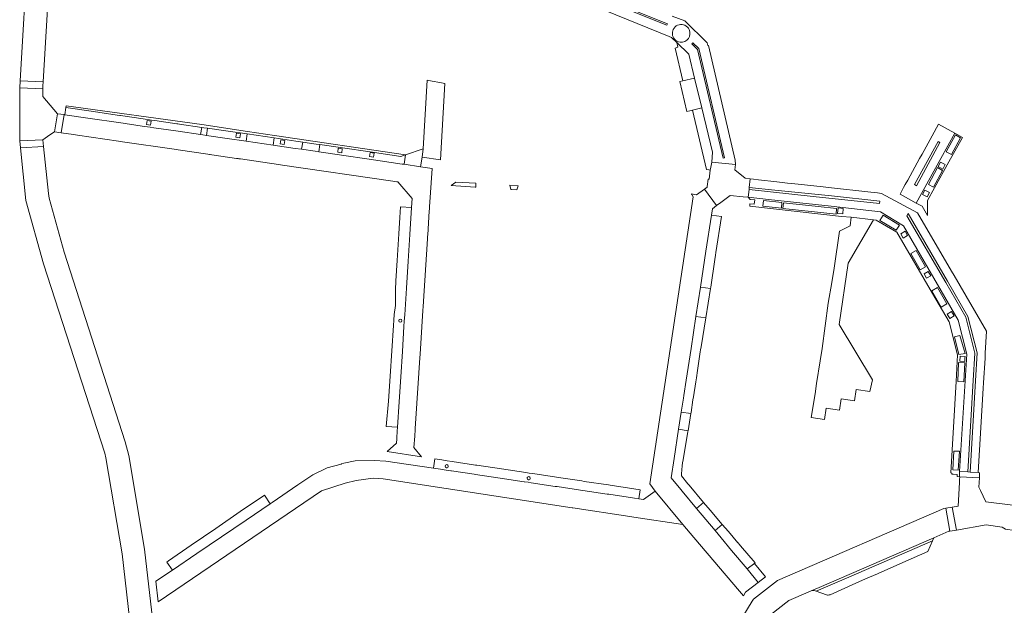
# Model space of a CAD drawing. Header units: metres. Extents: x 166325 to 190320, y 381923 to 404576.
# Tile 648 of 656: x 169764 to 169983, y 401275 to 401405. Entities that reach past the tile are written whole.
import ezdxf

# ---------------------------------------------------------------- set-up
doc = ezdxf.new("R2010")
doc.units = ezdxf.units.M
doc.layers.add('B-WE-VH-VERHARDING_BETONSTRAATSTEEN-GV', color=8, linetype='Continuous', lineweight=18)
doc.layers.add('B-WE-VH-VERHARDING_STRAATBAKSTEEN-GV', color=8, linetype='Continuous', lineweight=18)

msp = doc.modelspace()

# ---------------------------------------------------------------- linework, layer by layer
at = {"layer": 'B-WE-VH-VERHARDING_BETONSTRAATSTEEN-GV', "flags": 128}
for points in [[(169890.627, 401410.402), (169860.491, 401422.672), (169854.573, 401425.093), (169854.684, 401425.361), (169860.589, 401422.957), (169890.748, 401410.691), (169907.995, 401403.683), (169907.886, 401403.395)], [(169912.787, 401396.965), (169910.056, 401399.544), (169910.294, 401398.504), (169909.707, 401398.336), (169911.408, 401391.066), (169914.042, 401391.691)], [(169914.708, 401398.038), (169913.413, 401399.289), (169913.613, 401399.507), (169914.98, 401398.213), (169920.696, 401373.95), (169920.403, 401373.889)], [(169914.042, 401391.691), (169911.408, 401391.066), (169910.73, 401390.886), (169912.295, 401384.265), (169912.971, 401384.405), (169913.563, 401384.552), (169915.62, 401385.063)], [(169769.444, 401390.848), (169764.336, 401391.052), (169764.244, 401389.504), (169769.386, 401389.313), (169769.389, 401389.921)], [(169858.58, 401390.45), (169857.471, 401390.667), (169855.795, 401390.994), (169854.64, 401391.22), (169853.81, 401375.97), (169853.541, 401374.123), (169857.651, 401373.528)], [(169780.632, 401384.248), (169780.103, 401384.325), (169774.463, 401385.148), (169774.228, 401383.545), (169779.87, 401382.722), (169780.398, 401382.645), (169785.636, 401381.88), (169786.206, 401381.797), (169791.426, 401381.036), (169793.228, 401380.772), (169794.038, 401380.654), (169798.858, 401379.951), (169799.443, 401379.866), (169804.396, 401379.144), (169804.63, 401380.745), (169799.677, 401381.468), (169799.301, 401381.523), (169799.092, 401381.554), (169794.235, 401382.262), (169793.462, 401382.375), (169791.624, 401382.644), (169786.584, 401383.379), (169786.44, 401383.4), (169785.87, 401383.483)], [(169814.798, 401379.85), (169804.632, 401381.356), (169774.553, 401385.547), (169774.463, 401385.148), (169780.103, 401384.325), (169780.632, 401384.248), (169785.87, 401383.483), (169786.44, 401383.4), (169786.584, 401383.379), (169791.624, 401382.644), (169793.462, 401382.375), (169794.235, 401382.262), (169799.092, 401381.554), (169799.301, 401381.523), (169799.677, 401381.468), (169804.63, 401380.745), (169805.106, 401380.676), (169805.935, 401380.555), (169810.537, 401379.883), (169814.714, 401379.274), (169820.738, 401378.394), (169825.554, 401377.692), (169827.049, 401377.474), (169830.042, 401377.037), (169830.875, 401376.915), (169835.431, 401376.25), (169835.863, 401376.187), (169842.061, 401375.283), (169848.842, 401374.293), (169849.424, 401374.489), (169849.9, 401374.65), (169820.821, 401378.958)], [(169915.62, 401385.063), (169913.563, 401384.552), (169916.695, 401371.4), (169917.225, 401371.304), (169917.519, 401371.241), (169917.604, 401371.925), (169917.852, 401373.057), (169918.04, 401375.22)], [(169805.702, 401378.953), (169804.873, 401379.074), (169804.396, 401379.144), (169799.443, 401379.866), (169798.858, 401379.951), (169794.038, 401380.654), (169793.228, 401380.772), (169791.426, 401381.036), (169786.206, 401381.797), (169785.636, 401381.88), (169780.398, 401382.645), (169779.87, 401382.722), (169774.228, 401383.545), (169774.118, 401383.561), (169773.473, 401379.533), (169776.2, 401379.135), (169777.09, 401379.006), (169786.174, 401377.681), (169787.065, 401377.551), (169798.493, 401375.885), (169799.384, 401375.755), (169805.974, 401374.795), (169806.37, 401374.737), (169806.485, 401374.72), (169806.864, 401374.665), (169812.351, 401373.865), (169812.749, 401373.807), (169812.9, 401373.785), (169813.242, 401373.735), (169821.676, 401372.505), (169822.567, 401372.376), (169847.047, 401368.807), (169847.937, 401368.677), (169848.19, 401368.64), (169851.36, 401364.96), (169851.229, 401362.931), (169850.844, 401356.974), (169850.459, 401351.021), (169850.074, 401345.067), (169849.69, 401339.128), (169849.602, 401337.772), (169849.525, 401336.579), (169849.165, 401331), (169848.803, 401325.407), (169848.442, 401319.814), (169848.082, 401314.255), (169848.025, 401313.368), (169847.928, 401311.871), (169847.915, 401311.668), (169847.914, 401311.651), (169847.85, 401310.67), (169845.79, 401308.8), (169853.42, 401307.64), (169851.75, 401309.7), (169851.914, 401312.245), (169852.011, 401313.742), (169852.021, 401313.898), (169852.167, 401316.156), (169853.036, 401329.617), (169853.089, 401330.437), (169853.716, 401340.143), (169853.769, 401340.963), (169854.738, 401355.978), (169854.752, 401356.198), (169854.779, 401356.612), (169854.791, 401356.798), (169855.144, 401362.261), (169855.163, 401362.563), (169855.174, 401362.728), (169855.197, 401363.081), (169855.75, 401371.65), (169853.233, 401372.017), (169849.593, 401372.548), (169849.15, 401372.613), (169841.827, 401373.682), (169835.638, 401374.585), (169835.197, 401374.649), (169830.641, 401375.314), (169829.819, 401375.434), (169826.815, 401375.872), (169825.361, 401376.084), (169820.505, 401376.793), (169814.48, 401377.672), (169810.302, 401378.282)], [(169792.537, 401382.267), (169793.427, 401382.137), (169793.297, 401381.247), (169792.407, 401381.377)], [(169805.935, 401380.555), (169805.106, 401380.676), (169804.63, 401380.745), (169804.396, 401379.144), (169804.873, 401379.074), (169805.702, 401378.953)], [(169971.793, 401379.445), (169968.161, 401381.425), (169967.731, 401380.626), (169967.205, 401379.675), (169964.531, 401374.795), (169963.959, 401373.814), (169961.327, 401369.051), (169960.776, 401368.039), (169960.432, 401367.41), (169959.633, 401365.949), (169963.219, 401363.958), (169968.677, 401373.851)], [(169810.537, 401379.883), (169805.935, 401380.555), (169805.702, 401378.953), (169810.302, 401378.282), (169814.48, 401377.672), (169814.714, 401379.274)], [(169812.361, 401379.45), (169813.252, 401379.32), (169813.122, 401378.429), (169812.231, 401378.559)], [(169820.738, 401378.394), (169814.714, 401379.274), (169814.48, 401377.672), (169820.505, 401376.793)], [(169973.471, 401378.53), (169971.793, 401379.445), (169968.677, 401373.851), (169963.219, 401363.958), (169964.526, 401363.263), (169965.72, 401361.221), (169965.745, 401364.523), (169967.29, 401367.324), (169970.48, 401373.107)], [(169969.85, 401375.341), (169971.917, 401379.052), (169973.062, 401378.414), (169971.012, 401374.694)], [(169971.917, 401379.052), (169969.85, 401375.341), (169971.012, 401374.694), (169973.062, 401378.414)], [(169769.386, 401377.964), (169764.265, 401377.762), (169764.265, 401377.726), (169764.422, 401376.215), (169769.537, 401376.492)], [(169827.049, 401377.474), (169825.554, 401377.692), (169820.738, 401378.394), (169820.505, 401376.793), (169825.361, 401376.084), (169826.815, 401375.872)], [(169822.186, 401377.995), (169823.076, 401377.865), (169822.946, 401376.974), (169822.056, 401377.104)], [(169830.875, 401376.915), (169830.042, 401377.037), (169827.049, 401377.474), (169826.815, 401375.872), (169829.819, 401375.434), (169830.641, 401375.314)], [(169835.863, 401376.187), (169835.431, 401376.25), (169830.875, 401376.915), (169830.641, 401375.314), (169835.197, 401374.649), (169835.638, 401374.585), (169841.827, 401373.682), (169849.15, 401372.613), (169849.593, 401372.548), (169849.9, 401374.65), (169849.424, 401374.489), (169848.842, 401374.293), (169842.061, 401375.283)], [(169968.115, 401377.588), (169962.843, 401368.062), (169963.295, 401367.79), (169968.46, 401377.391)], [(169968.115, 401377.588), (169968.46, 401377.391), (169963.295, 401367.79), (169962.843, 401368.062)], [(169834.953, 401376.122), (169835.402, 401376.056), (169835.844, 401375.992), (169835.714, 401375.101), (169835.273, 401375.166), (169834.823, 401375.231)], [(169842.039, 401375.135), (169842.93, 401375.005), (169842.8, 401374.115), (169841.909, 401374.245)], [(169853.541, 401374.123), (169853.81, 401375.97), (169849.9, 401374.65), (169849.593, 401372.548), (169853.233, 401372.017)], [(169926.384, 401369.29), (169925.241, 401369.459), (169922.943, 401371.349), (169923.077, 401372.527), (169917.852, 401373.057), (169917.604, 401371.925), (169917.519, 401371.241), (169917.269, 401369.254), (169917.043, 401369.273), (169916.849, 401367.656), (169916.83, 401367.51), (169916.23, 401367.067), (169918.908, 401363.395), (169919.839, 401364.075), (169921.932, 401365.601), (169924.789, 401365.335), (169925.916, 401365.23), (169926.108, 401366.96), (169926.152, 401367.393)], [(169969.672, 401372.477), (169969.133, 401371.478), (169968.068, 401372.087), (169968.617, 401373.052)], [(169969.069, 401371.169), (169967.027, 401367.469), (169965.92, 401368.08), (169967.926, 401371.823)], [(169967.926, 401371.823), (169965.92, 401368.08), (169967.027, 401367.469), (169969.069, 401371.169)], [(169865.487, 401368.355), (169861.036, 401368.572), (169859.99, 401367.83), (169865.34, 401367.48), (169865.464, 401367.473)], [(169874.907, 401367.798), (169873.034, 401367.912), (169873.244, 401366.974), (169873.368, 401366.965), (169874.59, 401366.906)], [(169971.616, 401347.858), (169971.048, 401348.819), (169963.473, 401361.756), (169955.537, 401366.102), (169954.605, 401366.237), (169953.163, 401366.392), (169943.749, 401367.418), (169942.589, 401367.543), (169935.576, 401368.293), (169934.681, 401368.388), (169932.252, 401368.648), (169928.236, 401369.083), (169927.092, 401369.217), (169926.384, 401369.29), (169926.152, 401367.393), (169931.812, 401366.806), (169944.395, 401365.541), (169955.149, 401364.36), (169955.087, 401363.854), (169940.361, 401365.433), (169926.108, 401366.96), (169925.916, 401365.23), (169930.425, 401364.733), (169944.378, 401363.23), (169955.314, 401362.01), (169960.4, 401358.921), (169972.537, 401337.959), (169974.451, 401330.43), (169974.08, 401324.534), (169972.826, 401304.374), (169972.854, 401304.373), (169974.652, 401304.29), (169975.871, 401324.558), (169976.219, 401330.642), (169974.199, 401338.651), (169969.794, 401346.319), (169961.145, 401361.146), (169961.46, 401361.654), (169970.192, 401346.656), (169974.693, 401338.801), (169976.755, 401330.737), (169976.393, 401324.524), (169975.156, 401304.257), (169976.947, 401304.155), (169978.075, 401322.843), (169978.16, 401324.07), (169978.491, 401329.56), (169978.551, 401330.678), (169978.85, 401335.528)], [(169915.314, 401345.307), (169916.536, 401353.293), (169917.757, 401361.28), (169917.97, 401362.67), (169918.908, 401363.395), (169916.23, 401367.067), (169914.428, 401365.794), (169913.307, 401365.973), (169913.361, 401365.891), (169913.389, 401365.849), (169913.74, 401365.32), (169904.07, 401301.69), (169905.25, 401300.02), (169911.45, 401292.65), (169913.88, 401289.73), (169924, 401277.81), (169924.85, 401276.79), (169925.35, 401277.59), (169928.17, 401279.793), (169925.678, 401282.781), (169922.254, 401286.886), (169919.904, 401289.704), (169918.582, 401291.29), (169914.474, 401296.215), (169911.294, 401300.028), (169910.997, 401300.384), (169908.84, 401302.97), (169909.496, 401307.257), (169910.491, 401313.767), (169911.071, 401317.56), (169911.542, 401320.636), (169911.638, 401321.267), (169912.154, 401324.638), (169912.369, 401326.045), (169913.236, 401331.716), (169914.32, 401338.802)], [(169931.812, 401366.806), (169926.152, 401367.393), (169926.108, 401366.96), (169940.361, 401365.433), (169955.087, 401363.854), (169955.149, 401364.36), (169944.395, 401365.541)], [(169966.171, 401366.298), (169965.614, 401365.325), (169964.619, 401365.818), (169965.152, 401366.817)], [(169974.08, 401324.534), (169974.451, 401330.43), (169972.537, 401337.959), (169960.4, 401358.921), (169955.314, 401362.01), (169944.378, 401363.23), (169930.425, 401364.733), (169925.916, 401365.23), (169926.367, 401364.741), (169927.38, 401364.654), (169927.288, 401363.681), (169926.288, 401363.793), (169926.267, 401363.287), (169946.605, 401360.939), (169948.765, 401360.819), (169953.728, 401360.232), (169954.299, 401360.164), (169958.883, 401357.467), (169966.823, 401343.883), (169970.494, 401337.565), (169972.385, 401330.264), (169972.058, 401324.395), (169970.887, 401304.06), (169971.133, 401304.039), (169971.125, 401303.806), (169971.423, 401303.795), (169972.343, 401303.761), (169972.315, 401303.262), (169972.83, 401303.229), (169972.854, 401304.373), (169972.826, 401304.374)], [(169933.427, 401364.048), (169929.335, 401364.489), (169929.203, 401363.262), (169933.291, 401362.812)], [(169929.203, 401363.262), (169929.335, 401364.489), (169933.427, 401364.048), (169933.291, 401362.812)], [(169941.43, 401363.188), (169933.758, 401364.013), (169933.622, 401362.776), (169941.292, 401361.932), (169945.423, 401361.478), (169945.559, 401362.743)], [(169933.622, 401362.776), (169933.758, 401364.013), (169941.43, 401363.188), (169945.559, 401362.743), (169945.423, 401361.478), (169941.292, 401361.932)], [(169849.69, 401339.128), (169850.074, 401345.067), (169850.459, 401351.021), (169850.844, 401356.974), (169851.229, 401362.931), (169848.777, 401363.083), (169848.626, 401360.743), (169848.393, 401357.132), (169848.008, 401351.179), (169847.718, 401346.699), (169847.711, 401346.486), (169847.662, 401344.945), (169847.626, 401341.217), (169847.37, 401339.247), (169847.285, 401337.93), (169847.21, 401336.757), (169846.848, 401331.149), (169846.488, 401325.557), (169846.273, 401322.223), (169846.082, 401319.967), (169845.605, 401314.342), (169848.082, 401314.255), (169848.442, 401319.814), (169848.803, 401325.407), (169849.165, 401331), (169849.525, 401336.579), (169849.602, 401337.772)], [(169918.551, 401351.45), (169918.698, 401352.417), (169918.779, 401352.953), (169919.991, 401360.955), (169917.757, 401361.28), (169916.536, 401353.293), (169915.314, 401345.307), (169917.564, 401344.963), (169917.621, 401345.31)], [(169946.895, 401361.56), (169945.722, 401361.652), (169945.88, 401362.853), (169946.974, 401362.734)], [(169958.743, 401357.906), (169959.477, 401359.075), (169955.875, 401361.273), (169955.153, 401360.091)], [(169958.743, 401357.906), (169955.153, 401360.091), (169955.875, 401361.273), (169959.477, 401359.075)], [(169961.46, 401361.654), (169961.145, 401361.146), (169969.794, 401346.319), (169974.199, 401338.651), (169976.219, 401330.642), (169975.871, 401324.558), (169974.652, 401304.29), (169975.156, 401304.257), (169976.393, 401324.524), (169976.755, 401330.737), (169974.693, 401338.801), (169970.192, 401346.656)], [(169948.139, 401350.619), (169953.728, 401360.232), (169948.765, 401360.819), (169948.554, 401358.93), (169946.2, 401357.699), (169945.019, 401349.532), (169944.482, 401346.337), (169943.712, 401341.75), (169942.337, 401331.656), (169941.894, 401328.91), (169941.119, 401323.919), (169940.794, 401321.597), (169939.91, 401316.38), (169942.86, 401315.92), (169943.26, 401318.45), (169946.18, 401318), (169946.57, 401320.53), (169949.5, 401320.07), (169949.89, 401322.59), (169952.92, 401322.12), (169953.509, 401324.737), (169946.107, 401337.026)], [(169960.325, 401356.181), (169959.785, 401357.141), (169960.758, 401357.686), (169961.273, 401356.735)], [(169963.176, 401353.406), (169961.998, 401352.741), (169964.131, 401349.103), (169965.309, 401349.769)], [(169964.131, 401349.103), (169961.998, 401352.741), (169963.176, 401353.406), (169965.309, 401349.769)], [(169964.961, 401348.232), (169965.9, 401348.781), (169966.455, 401347.811), (169965.513, 401347.29)], [(169917.564, 401344.963), (169915.314, 401345.307), (169914.32, 401338.802), (169916.503, 401338.468)], [(169966.69, 401344.48), (169967.958, 401345.231), (169970.043, 401341.571), (169968.774, 401340.82)], [(169967.958, 401345.231), (169966.69, 401344.48), (169968.774, 401340.82), (169970.043, 401341.571)], [(169970.666, 401338.35), (169970.1, 401339.302), (169971.065, 401339.87), (169971.627, 401338.893)], [(169915.289, 401330.952), (169915.356, 401331.395), (169915.453, 401332.038), (169916.503, 401338.468), (169914.32, 401338.802), (169913.236, 401331.716), (169912.369, 401326.045), (169912.154, 401324.638), (169911.638, 401321.267), (169911.542, 401320.636), (169911.071, 401317.56), (169913.205, 401317.234), (169913.241, 401317.447), (169913.675, 401320.312), (169913.771, 401320.944), (169914.282, 401324.315), (169914.416, 401325.196), (169914.495, 401325.72), (169914.575, 401326.246)], [(169972.659, 401330.338), (169971.7, 401334.29), (169972.894, 401334.601), (169974.068, 401330.601)], [(169972.659, 401330.338), (169974.068, 401330.601), (169972.894, 401334.601), (169971.7, 401334.29)], [(169972.453, 401324.351), (169972.599, 401328.586), (169973.99, 401328.472), (169973.776, 401324.273)], [(169973.99, 401328.472), (169972.599, 401328.586), (169972.453, 401324.351), (169973.776, 401324.273)], [(169972.88, 401328.843), (169972.948, 401329.97), (169974.058, 401329.929), (169974.043, 401329.518), (169974.017, 401328.793)], [(169913.205, 401317.234), (169911.071, 401317.56), (169910.491, 401313.767), (169912.572, 401313.449)], [(169912.845, 401301.34), (169912.557, 401301.684), (169911.106, 401303.42), (169911.107, 401303.898), (169911.265, 401305.641), (169911.375, 401306.3), (169911.485, 401306.953), (169912.535, 401313.23), (169912.572, 401313.449), (169910.491, 401313.767), (169909.496, 401307.257), (169908.84, 401302.97), (169910.997, 401300.384), (169911.294, 401300.028), (169914.474, 401296.215), (169916.038, 401297.52)], [(169972.816, 401308.884), (169972.557, 401304.706), (169971.337, 401304.758), (169971.57, 401308.884)], [(169971.337, 401304.758), (169972.557, 401304.706), (169972.816, 401308.884), (169971.57, 401308.884)], [(169831.19, 401300.11), (169836.48, 401301.82), (169838.94, 401302.37), (169842.694, 401302.934), (169844.944, 401302.788), (169886.894, 401296.35), (169886.989, 401296.336), (169899.679, 401294.424), (169900.569, 401294.289), (169911.45, 401292.65), (169905.25, 401300.02), (169902.66, 401298.18), (169901.671, 401298.327), (169900.682, 401298.474), (169900.28, 401298.534), (169894.961, 401299.325), (169894.595, 401299.379), (169889.241, 401300.176), (169888.703, 401300.256), (169883.52, 401301.026), (169883.057, 401301.095), (169877.793, 401301.878), (169877.057, 401301.987), (169876.297, 401302.1), (169876.24, 401302.109), (169870.842, 401302.911), (169865.416, 401303.718), (169865.077, 401303.768), (169860.055, 401304.516), (169859.925, 401304.535), (169858.874, 401304.691), (169857.659, 401304.872), (169856.084, 401305.106), (169845.5, 401306.68), (169842.93, 401306.86), (169838.73, 401306.76), (169836.18, 401306.22), (169835.646, 401306.075), (169835.561, 401306.051), (169832.47, 401305.21), (169829.3, 401303.67), (169825.954, 401301.4), (169820.267, 401297.544), (169819.798, 401297.226), (169814.473, 401293.615), (169809.019, 401289.916), (169803.565, 401286.217), (169798.126, 401282.529), (169794.479, 401280.056), (169795.009, 401275.457)], [(169883.823, 401303.065), (169883.363, 401303.134), (169878.104, 401303.923), (169877.351, 401304.035), (169876.544, 401304.157), (169871.147, 401304.966), (169865.722, 401305.779), (169865.386, 401305.83), (169860.232, 401306.602), (169859.137, 401306.767), (169857.967, 401306.942), (169856.38, 401307.18), (169856.084, 401305.106), (169857.659, 401304.872), (169858.874, 401304.691), (169859.925, 401304.535), (169860.055, 401304.516), (169865.077, 401303.768), (169865.416, 401303.718), (169870.842, 401302.911), (169876.24, 401302.109), (169876.297, 401302.1), (169877.057, 401301.987), (169877.793, 401301.878), (169883.057, 401301.095), (169883.52, 401301.026), (169888.703, 401300.256), (169889.241, 401300.176), (169894.595, 401299.379), (169894.961, 401299.325), (169900.28, 401298.534), (169900.682, 401298.474), (169901.671, 401298.327), (169901.971, 401300.344), (169900.58, 401300.553), (169895.262, 401301.35), (169894.899, 401301.404), (169889.543, 401302.208), (169889.008, 401302.288)], [(169977.296, 401304.127), (169976.947, 401304.155), (169975.156, 401304.257), (169974.652, 401304.29), (169972.854, 401304.373), (169972.83, 401303.229), (169972.891, 401303.225), (169977.243, 401302.948)], [(169809.019, 401289.916), (169814.473, 401293.615), (169819.798, 401297.226), (169818.556, 401299.13), (169813.209, 401295.479), (169807.767, 401291.762), (169802.324, 401288.046), (169797.233, 401284.569), (169796.927, 401284.251), (169798.126, 401282.529), (169803.565, 401286.217)], [(169917.481, 401295.795), (169916.038, 401297.52), (169914.474, 401296.215), (169918.582, 401291.29), (169920.184, 401292.626)], [(169971.209, 401296.462), (169969.809, 401296.231), (169970.648, 401291.152), (169972.125, 401291.403)], [(169921.525, 401291.056), (169920.184, 401292.626), (169918.582, 401291.29), (169919.904, 401289.704), (169922.254, 401286.886), (169925.678, 401282.781), (169927.424, 401284.082), (169927.458, 401284.111), (169924.237, 401287.881), (169923.909, 401288.266), (169923.676, 401288.539), (169923.65, 401288.57)], [(169927.3, 401283.98), (169927.424, 401284.082), (169925.678, 401282.781), (169928.17, 401279.793), (169929.78, 401281.05)]]:
    msp.add_lwpolyline(points, close=True, dxfattribs=at)
for points in [[(169889.415, 401408.629), (169908.367, 401400.881), (169908.918, 401400.656), (169910.056, 401399.544), (169912.787, 401396.965), (169914.042, 401391.691), (169915.62, 401385.063), (169918.04, 401375.22), (169917.852, 401373.057), (169923.077, 401372.527), (169923.004, 401373.446), (169917.093, 401398.939), (169916.979, 401398.906), (169916.817, 401399.513), (169911.832, 401404.343), (169909.042, 401405.406)], [(169848.363, 401337.839), (169848.363, 401337.85), (169848.364, 401337.86)], [(169849.063, 401337.839), (169849.063, 401337.823), (169849.061, 401337.807)], [(169959.512, 401285.835), (169966.795, 401288.988), (169967.091, 401289.661), (169941.702, 401278.669), (169939.899, 401277.888)], [(169960.22, 401284.2), (169965.77, 401286.66), (169966.795, 401288.988), (169959.512, 401285.835), (169953.886, 401283.399), (169948.26, 401280.964), (169940.979, 401277.811), (169943.3, 401276.99)], [(169940.566, 401277.957), (169940.979, 401277.811), (169948.26, 401280.964), (169953.886, 401283.399), (169959.512, 401285.835)], [(169944.085, 401277.05), (169949.01, 401279.232), (169951.979, 401280.548), (169954.615, 401281.716), (169954.739, 401281.771), (169960.22, 401284.2)]]:
    msp.add_lwpolyline(points, dxfattribs=at)
at = {"layer": 'B-WE-VH-VERHARDING_BETONSTRAATSTEEN-GV'}
for points in [[(169912.836, 401402.446, 1.7039452), (169910.826, 401399.672)], [(169910.826, 401399.672, -1.7039452), (169912.836, 401402.446)], [(169910.826, 401399.672, 0.5869424), (169912.836, 401402.446)], [(169912.836, 401402.446, -0.5869424), (169910.826, 401399.672)], [(169849.061, 401337.807, -0.955969), (169848.363, 401337.839)], [(169848.364, 401337.86, -0.9709365), (169849.063, 401337.839)], [(169858.66, 401305.568, -0.4114286), (169859.01, 401305.918)], [(169858.953, 401305.223, -0.3697504), (169858.66, 401305.568)], [(169859.36, 401305.568, -0.466447), (169858.953, 401305.223)], [(169859.01, 401305.918, -0.4114286), (169859.36, 401305.568)], [(169876.868, 401302.909, -0.4142136), (169877.235, 401303.259)], [(169877.143, 401302.567, -0.3548079), (169876.868, 401302.909)], [(169877.568, 401302.909, -0.4779242), (169877.143, 401302.567)], [(169877.235, 401303.259, -0.3967882), (169877.568, 401302.909)], [(169939.899, 401277.888, -0.1199315), (169940.566, 401277.957)], [(169943.3, 401276.99, 0.1452507), (169944.085, 401277.05)]]:
    msp.add_lwpolyline(points, format="xyb", dxfattribs=at)
at = {"layer": 'B-WE-VH-VERHARDING_STRAATBAKSTEEN-GV', "flags": 128}
msp.add_lwpolyline([(169776.969, 401471.592), (169775.815, 401473.628), (169775.395, 401474.369), (169770.881, 401471.413), (169772.162, 401468.223), (169772.94, 401463.41), (169773.017, 401459.538), (169772.89, 401457.054), (169772.759, 401454.49), (169772.244, 401449.633), (169772.171, 401449.283), (169771.803, 401447.504), (169771.661, 401446.817), (169768.876, 401433.377), (169766.486, 401422.418), (169766.077, 401420.123), (169764.336, 401391.052), (169769.444, 401390.848), (169771.16, 401419.521), (169771.533, 401421.537), (169779.025, 401455.709)], dxfattribs=at)
for points in [[(169771.012, 401385.679), (169769.377, 401387.569), (169769.386, 401389.313), (169764.244, 401389.504), (169764.239, 401389.428), (169764.265, 401377.762), (169769.386, 401377.964), (169770.942, 401379.052), (169771.947, 401379.755), (169772.662, 401383.774)], [(169774.118, 401383.561), (169772.662, 401383.774), (169771.947, 401379.755), (169773.473, 401379.533)], [(169769.537, 401376.492), (169764.422, 401376.215), (169765.637, 401364.53), (169769.511, 401350.472), (169783.1, 401308.453), (169783.351, 401307.45), (169786.998, 401286.136), (169789.609, 401262.749), (169794.707, 401263.381), (169791.972, 401287.133), (169788.44, 401307.97), (169787.639, 401311.003), (169774.083, 401353.025), (169770.808, 401365.066), (169770.61, 401366.034)], [(169985.267, 401296.851), (169978.64, 401297.69), (169977.493, 401300.17), (169977.151, 401300.909), (169977.243, 401302.948), (169972.891, 401303.225), (169972.855, 401302.585), (169972.817, 401301.924), (169972.518, 401296.678), (169971.209, 401296.462), (169972.125, 401291.403), (169978.76, 401292.53), (169982.31, 401292.07), (169983.03, 401291.6), (169983.388, 401291.555), (169984.696, 401291.39)], [(169967.091, 401289.661), (169970.46, 401291.12), (169970.648, 401291.152), (169969.809, 401296.231), (169969.32, 401296.15), (169932.42, 401280.2), (169927.07, 401276.07), (169926.792, 401275.611), (169905.15, 401239.96), (169908.558, 401236.464), (169908.62, 401236.52), (169910.535, 401238.987), (169910.595, 401239.086), (169928.709, 401268.963), (169929.033, 401269.498), (169930.89, 401272.56), (169934.96, 401275.75), (169936.48, 401276.408), (169937.671, 401276.924), (169939.899, 401277.888), (169941.702, 401278.669)]]:
    msp.add_lwpolyline(points, close=True, dxfattribs=at)

doc.saveas('drawing.dxf')
